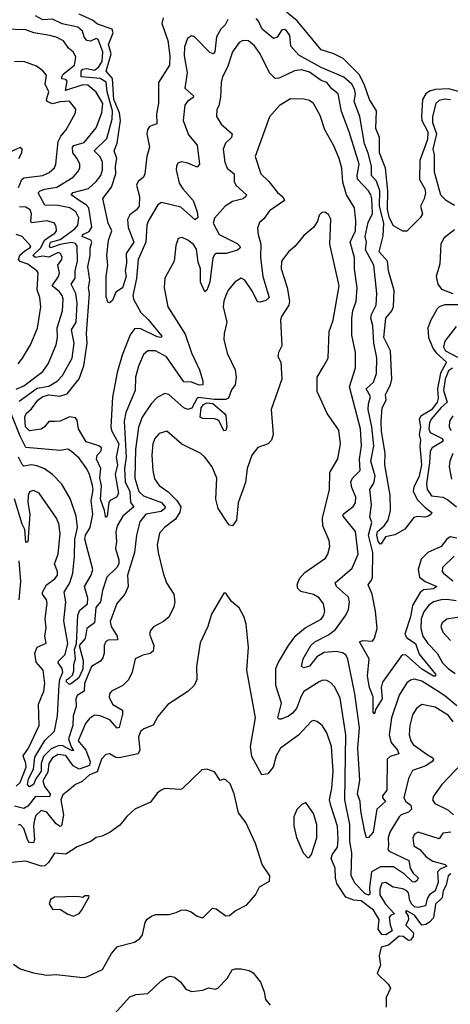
# Model space of a CAD drawing. Extents: x 1246230 to 1426786, y 660032 to 763141.
# Tile 463 of 566: x 1391623 to 1393884, y 713239 to 718415. Entities that reach past the tile are written whole.
import ezdxf

# ---------------------------------------------------------------- set-up
doc = ezdxf.new("R2010")
doc.units = 0

msp = doc.modelspace()

# ---------------------------------------------------------------- linework, layer by layer
at = {"layer": '0CON10XD'}
for points in [[(1392376.9, 718425), (1392368.5, 718395), (1392399.8, 718305), (1392410.9, 718225), (1392409.7, 718175), (1392351.8, 718085), (1392350.8, 717975), (1392340.5, 717919.5), (1392342.5, 717867.5), (1392305, 717853.8), (1392293.7, 717836.3), (1392290.3, 717815), (1392304.6, 717745), (1392290.3, 717695), (1392280.5, 717605), (1392273, 717587), (1392245.2, 717564.8), (1392236.1, 717545), (1392251.5, 717485), (1392249.2, 717435), (1392235.7, 717415), (1392201.4, 717388.6), (1392189.6, 717365), (1392191.7, 717321.7), (1392222.4, 717245), (1392181, 717185), (1392183.5, 717135), (1392176.1, 717095), (1392182.1, 717065), (1392161.9, 717005), (1392127.6, 716982.4), (1392110.6, 716939.4), (1392095, 716925.6), (1392085, 716929.2), (1392077.2, 716957.2), (1392076.8, 717065), (1392086.1, 717125), (1392080.9, 717175), (1392089.5, 717255), (1392106.5, 717305), (1392087.1, 717345), (1392059.2, 717475), (1392104.3, 717535), (1392127.8, 717605), (1392125.2, 717645), (1392132, 717685), (1392119.2, 717725), (1392134.5, 717765), (1392151.2, 717885), (1392146.5, 717925), (1392116.7, 717995), (1392110.7, 718105), (1392077, 718145), (1392103, 718235), (1392088.8, 718285), (1392113, 718345), (1392108.1, 718365), (1392030.8, 718390.8), (1392005, 718411.8), (1391935, 718444.5)], [(1394012.5, 718015), (1393875, 718051.1), (1393805, 718047.8), (1393775, 718039.2), (1393755.7, 718024.3), (1393738.6, 717995), (1393731.9, 717905), (1393734.6, 717885), (1393765.8, 717825), (1393764.9, 717785.1), (1393723.4, 717675), (1393722.6, 717575), (1393749.4, 717525), (1393752.8, 717505), (1393746.9, 717473.1), (1393728, 717435), (1393737.5, 717395), (1393725, 717373.8), (1393655, 717302.3), (1393633.8, 717303.8), (1393585, 717331.7), (1393565, 717372.1), (1393553.8, 717416.2), (1393556.3, 717515), (1393543.2, 717635), (1393512.2, 717715), (1393512, 717795), (1393493.3, 717843.3), (1393497, 717935), (1393459.3, 717995), (1393432.3, 718075), (1393405, 718126.6), (1393321.1, 718211.1), (1393272.5, 718235), (1393205, 718256.2), (1393079.5, 718409.5), (1393024.1, 718454.1)], [(1392714.9, 718415.1), (1392702, 718388), (1392679.7, 718365), (1392655.8, 718325), (1392647.7, 718245), (1392639.4, 718235), (1392621.8, 718241.8), (1392540.8, 718325), (1392525, 718329.5), (1392504.7, 718315.3), (1392488.2, 718271.8), (1392486.5, 718225), (1392502, 718135), (1392490.5, 718055), (1392535.3, 718015), (1392532.8, 718005), (1392503.8, 717985), (1392489.1, 717965), (1392481.5, 717885), (1392508.7, 717808.7), (1392555.5, 717755), (1392567.1, 717655), (1392555, 717639.5), (1392505, 717660.7), (1392472.6, 717667.4), (1392455, 717662.5), (1392445.8, 717645.8), (1392444.7, 717625), (1392460.3, 717555), (1392478.7, 717525), (1392533.5, 717465), (1392555.4, 717404.6), (1392557.5, 717375), (1392545, 717362.1), (1392468.9, 717428.9), (1392366.7, 717453.3), (1392348.1, 717441.9), (1392297.9, 717355), (1392290.9, 717335), (1392285.4, 717245), (1392245.3, 717155), (1392236.3, 717055), (1392216.5, 716965), (1392221.1, 716945), (1392259.1, 716875), (1392298.2, 716838.2), (1392369.1, 716750.9), (1392365.3, 716744.7), (1392345, 716748.1), (1392255, 716791.4), (1392225, 716789.6), (1392202.5, 716757.5), (1392161.5, 716651.5), (1392135, 716560.8), (1392110.2, 716429.8), (1392100.9, 716275), (1392104.4, 716255), (1392143.5, 716185), (1392129.9, 716115), (1392136.2, 716075), (1392124.7, 716025), (1392141.9, 715925), (1392131.2, 715905), (1392100, 715890), (1392090.9, 715879.1), (1392082.5, 715805), (1392075, 715798.6), (1392072.6, 715802.6), (1392068.2, 715835), (1392046.6, 715895), (1392052.1, 715965), (1392044.1, 716005.9), (1392048.8, 716055), (1392025.5, 716105), (1392029.6, 716125), (1392050.7, 716149.3), (1392051.7, 716165), (1392038.2, 716175), (1391971.1, 716195), (1391931.2, 716265), (1391925, 716309.4), (1391915, 716322.6), (1391885, 716326.5), (1391835, 716304.6), (1391807.2, 716302.8), (1391775, 716303.1), (1391752.7, 716275), (1391735, 716263), (1391675, 716254.5), (1391653.5, 716275), (1391649.2, 716325), (1391656.4, 716345), (1391685, 716370), (1391718.4, 716415), (1391743.8, 716435), (1391775, 716443.5), (1391833.4, 716436.6), (1391871.6, 716448.4), (1391935, 716526.7), (1391958.9, 716595), (1391977.2, 716715), (1391973.7, 716765), (1391989, 716975), (1391983.7, 717005), (1391990.6, 717045), (1391980.3, 717115), (1391992.6, 717175), (1391992.6, 717215), (1392002.4, 717245), (1391996.1, 717256.1), (1391951.5, 717275), (1391954.5, 717285), (1391988.4, 717301.6), (1392001.5, 717325), (1391986.4, 717425), (1391972.1, 717442.1), (1391940.9, 717460.9), (1391892.7, 717495), (1391904, 717506), (1391983.3, 717526.7), (1392025, 717564.1), (1392048.6, 717595), (1392058.4, 717625), (1392058, 717665), (1392044.5, 717694.5), (1392013.8, 717725), (1392079.7, 717790.3), (1392108.5, 717891.5), (1392110.4, 717935), (1392081.9, 718035), (1392076.3, 718086.3), (1392045, 718105.7), (1391944.7, 718115), (1391945.8, 718145), (1391955, 718155.2), (1391975, 718157.4), (1392015, 718149), (1392037.3, 718165), (1392055.4, 718195), (1392059.5, 718245), (1392035, 718311.2), (1392025, 718316.1), (1391995, 718302.3), (1391975, 718306.2), (1391961.3, 718325), (1391953.2, 718355), (1391928.4, 718375), (1391845, 718392.8), (1391795, 718417.8), (1391745, 718413.2), (1391705.6, 718435.6)], [(1393926.8, 716916.8), (1393855, 716916.4), (1393825.4, 716905), (1393814, 716895), (1393781, 716835), (1393766.7, 716795), (1393768.6, 716745), (1393794.5, 716684.5), (1393811.2, 716661.2), (1393863.9, 716615), (1393833.2, 716556.8), (1393817.3, 716475), (1393819.3, 716425), (1393814.4, 716405), (1393785, 716363.4), (1393729.4, 716330.6), (1393720.8, 716315), (1393726.6, 716275), (1393720.4, 716235), (1393727.8, 716205), (1393723.6, 716175), (1393733, 716075), (1393720.7, 716015), (1393691.7, 715958.3), (1393689.2, 715935), (1393711.6, 715891.6), (1393751, 715851), (1393787.1, 715825), (1393784.2, 715815), (1393769.2, 715805), (1393749.6, 715800.4), (1393713.6, 715803.6), (1393692.1, 715797.9), (1393645, 715737.5), (1393593.1, 715706.9), (1393543.8, 715696.2), (1393520.8, 715659.2), (1393515, 715657.5), (1393505, 715674.4), (1393497.5, 715705), (1393501.9, 715725), (1393536.1, 715753.9), (1393557.4, 715785), (1393569.6, 715835), (1393568.9, 715915), (1393539.3, 716075), (1393541.1, 716135), (1393522.7, 716252.7), (1393521.4, 716305), (1393526.7, 716375), (1393547.5, 716415), (1393543.6, 716445), (1393570.4, 716495), (1393576.1, 716525), (1393569, 716675), (1393535.6, 716745), (1393545.5, 716845), (1393577.3, 716885), (1393585.6, 716905), (1393588.2, 716991.8), (1393560, 717095), (1393553.9, 717145), (1393510.2, 717195), (1393531.7, 717278.3), (1393535.3, 717344.7), (1393512.8, 717435), (1393513.9, 717515), (1393496.5, 717566.5), (1393469.6, 717595), (1393469.9, 717645), (1393452.7, 717712.7), (1393432.7, 717762.7), (1393409, 717905), (1393379.7, 717985), (1393386.5, 718025), (1393380.4, 718050.4), (1393366.1, 718075), (1393325, 718112.7), (1393205, 718162.8), (1393087.7, 718227.7), (1393046.9, 718275), (1393041.5, 718331.5), (1393025.3, 718355), (1393015, 718362.7), (1392998.4, 718361.6), (1392975, 718323.5), (1392955, 718315.4), (1392895.9, 718365), (1392877.2, 718407.2), (1392865, 718420.9)], [(1391620.8, 716409.2), (1391715, 716477.4), (1391775, 716488.5), (1391820, 716515), (1391848.3, 716545), (1391897.4, 716635), (1391909.2, 716715), (1391895.2, 716785), (1391919, 716825), (1391924.5, 716925), (1391917.2, 716975), (1391892.4, 717025), (1391913.8, 717056.1), (1391913.7, 717095), (1391926.9, 717145), (1391924.1, 717225), (1391915, 717237.5), (1391895, 717242.9), (1391835, 717233.9), (1391785, 717214.8), (1391780, 717225), (1391785, 717245.7), (1391835, 717259.7), (1391911.4, 717315), (1391927.2, 717335), (1391933.5, 717373.5), (1391918.1, 717405), (1391886, 717426), (1391825, 717437.3), (1391755, 717439.3), (1391719.5, 717505), (1391730, 717515), (1391755, 717523.3), (1391817.7, 717535), (1391903.7, 717586.3), (1391928.7, 717615), (1391938.9, 717635), (1391937.7, 717655), (1391924.7, 717685), (1391902, 717715), (1391899.2, 717745), (1391907.4, 717752.6), (1391961.1, 717768.9), (1392025, 717846.9), (1392053.7, 717925), (1392059, 717975), (1392025, 718033.9), (1391981.3, 718071.3), (1391955, 718071.7), (1391862.5, 718042.5), (1391872, 718092), (1391865, 718099.8), (1391843.7, 718103.7), (1391843.2, 718115), (1391851.6, 718128.5), (1391910.4, 718175), (1391917.6, 718217.6), (1391905, 718244.4), (1391879.2, 718265), (1391853.1, 718303.1), (1391815, 718323.4), (1391781.3, 718331.3), (1391696.3, 718346.3), (1391655, 718361.9), (1391545, 718364.1)], [(1393918.8, 715688.8), (1393883, 715697), (1393865.4, 715684.6), (1393835.6, 715645), (1393765, 715614.7), (1393731.5, 715578.5), (1393715.8, 715525), (1393722.5, 715485), (1393752, 715462), (1393812.9, 715435), (1393795, 715423.1), (1393742.3, 715417.7), (1393725, 715404.1), (1393685.5, 715335), (1393675.2, 715275.2), (1393644.8, 715185), (1393656.2, 715165), (1393700.3, 715135), (1393720.5, 715080.5), (1393805.3, 714975), (1393806.2, 714963.8), (1393795, 714964.2), (1393735, 715001.6), (1393652.2, 715075), (1393635, 715076.6), (1393625, 715069.8), (1393528, 714932), (1393520.5, 714905), (1393525.6, 714845), (1393490.3, 714789.7), (1393485, 714766.7), (1393478.8, 714775), (1393479.2, 714855), (1393460.4, 714905), (1393448.5, 714965), (1393458.5, 715055), (1393407.5, 715145), (1393425, 715151.5), (1393475, 715148.9), (1393486, 715164), (1393499.2, 715215), (1393490.5, 715305), (1393473.6, 715395), (1393452.3, 715445), (1393470.9, 715469.1), (1393475.3, 715484.7), (1393476.5, 715615), (1393455.1, 715705), (1393471.5, 715771.5), (1393461, 715801), (1393470.2, 715865), (1393461.1, 715945), (1393482.2, 715977.8), (1393489.9, 716015), (1393465.8, 716095), (1393481.7, 716175), (1393471.6, 716275), (1393452.8, 716365), (1393453.5, 716395), (1393465.2, 716435), (1393442.9, 716475), (1393480.5, 716509.5), (1393496.3, 716555), (1393498.1, 716638.1), (1393482, 716715), (1393476.7, 716805), (1393466.6, 716845), (1393469.6, 716865), (1393494.7, 716915), (1393498.4, 716975), (1393481.6, 717125), (1393438.3, 717205), (1393443.5, 717245), (1393437.6, 717275), (1393451.8, 717348.2), (1393475.2, 717395.2), (1393472.5, 717472.5), (1393466.6, 717495), (1393455, 717515.2), (1393396.7, 717576.7), (1393394, 717595), (1393404.8, 717655), (1393352.5, 717825), (1393311.9, 717931.9), (1393295.2, 718025.2), (1393261.4, 718051.4), (1393235.4, 718085.4), (1393205, 718095.2), (1393145, 718139), (1393105, 718151.9), (1393065, 718146), (1392985, 718107.8), (1392965, 718105.7), (1392934.4, 718135), (1392885, 718235.6), (1392855, 718277.7), (1392825, 718303.1), (1392795, 718305.5), (1392775.3, 718294.7), (1392740.6, 718245), (1392714.6, 718165), (1392688.2, 718115), (1392680, 718085), (1392677.3, 718007.3), (1392667.8, 717962.2), (1392657.3, 717942.7), (1392656.7, 717905), (1392681.4, 717865), (1392737.7, 717815), (1392734.6, 717795), (1392703.9, 717765), (1392691.8, 717735), (1392699.6, 717665), (1392712.5, 717635), (1392749.6, 717605), (1392749.6, 717565), (1392757.3, 717545), (1392813.3, 717495), (1392810.9, 717485), (1392796.5, 717473.5), (1392740.5, 717459.5), (1392700.9, 717435), (1392645, 717371.1), (1392637.8, 717345), (1392670, 717285), (1392765, 717238.5), (1392778.5, 717225), (1392780, 717215), (1392767.2, 717202.8), (1392707.5, 717185), (1392655, 717185.7), (1392645, 717179.2), (1392637.4, 717162.6), (1392620.9, 717035), (1392605, 716992.5), (1392595, 716983.8), (1392572.4, 717035), (1392571.8, 717105), (1392559.9, 717139.9), (1392550.8, 717209.2), (1392535, 717232.3), (1392505, 717255.3), (1392475, 717269.4), (1392455.6, 717264.4), (1392443, 717227), (1392434.5, 717145.5), (1392384.7, 717055.3), (1392381.8, 717005), (1392400.8, 716905), (1392491.3, 716761.3), (1392525, 716662.9), (1392567.6, 716575), (1392584.5, 716515.5), (1392584.3, 716495.7), (1392565, 716493.2), (1392525, 716508.7), (1392485, 716510.9), (1392393.4, 716643.4), (1392335, 716673.3), (1392295, 716674.6), (1392273.3, 716655), (1392246.9, 716593.1), (1392230.3, 716535), (1392229.7, 716465), (1392179.8, 716349.8), (1392171.1, 716305), (1392182.4, 716115), (1392173.4, 716055), (1392177.3, 715985), (1392201.5, 715935), (1392205, 715877.3), (1392221.6, 715855), (1392163.8, 715805), (1392134.1, 715755), (1392127.4, 715722.6), (1392130.8, 715670.8), (1392125.5, 715634.5), (1392143.6, 715575), (1392143, 715555), (1392132, 715535), (1392080, 715485), (1392057.7, 715415), (1392047, 715355), (1392022.8, 715325), (1392015.7, 715245), (1391975.7, 715215), (1391967.2, 715162.8), (1391934.5, 715125), (1391955.9, 715045.9), (1391955, 715001.1), (1391933.3, 714955), (1391895, 714925.3), (1391885, 714920.8), (1391868, 714935), (1391869.2, 714945), (1391883.9, 714956.1), (1391900.1, 714969.9), (1391907.8, 714992.2), (1391907, 715025), (1391915.5, 715055), (1391910, 715105), (1391921, 715135), (1391928.2, 715285), (1391938.8, 715311.2), (1391978.2, 715345), (1391980.8, 715375), (1391962.9, 715435), (1391997.7, 715495), (1392006.4, 715525), (1391963.9, 715685), (1391968, 715705), (1391992.3, 715745), (1392006.9, 715815), (1391998.4, 715885), (1392008.5, 715945), (1392005.9, 715965.9), (1391990, 716025), (1391975, 716054.4), (1391935, 716110.8), (1391895, 716145.8), (1391875, 716157.1), (1391835, 716150.4), (1391655, 716166.3), (1391625.4, 716225.4)], [(1391617.3, 717532.7), (1391634.4, 717575), (1391645, 717583.1), (1391745, 717595.3), (1391778.1, 717611.9), (1391804.7, 717635.3), (1391812.7, 717655), (1391824.2, 717775), (1391838.1, 717801.9), (1391867.1, 717835), (1391915.7, 717925), (1391918.1, 717945), (1391885, 717987.1), (1391835, 717983.2), (1391795, 717972.1), (1391767.2, 717985), (1391764.2, 717995), (1391776.2, 718035), (1391757.3, 718075), (1391763.2, 718123.2), (1391745, 718145.8), (1391711.3, 718171.3), (1391645, 718194.4), (1391595, 718193.6)], [(1393387.8, 717355), (1393380.8, 717425), (1393339.2, 717495), (1393319.9, 717559.9), (1393314.8, 717634.8), (1393300.3, 717685), (1393271.7, 717751.7), (1393225, 717836), (1393200.8, 717910.8), (1393165, 717973.8), (1393145, 717990.8), (1393115, 717997.5), (1393045, 717999.6), (1392986.1, 717963.9), (1392935, 717904), (1392859.5, 717695), (1392889.1, 717605), (1392931.5, 717565), (1392975.7, 717505.7), (1393005, 717484.4), (1393013.5, 717465), (1392935, 717410.4), (1392905, 717368.1), (1392882.1, 717347.9), (1392871.7, 717318.3), (1392874.1, 717285), (1392888.9, 717235), (1392887.4, 717165), (1392899.2, 717065), (1392933.1, 716955), (1392915, 716938.2), (1392885, 716929.3), (1392871.2, 716931.2), (1392845, 716986.4), (1392805, 717045.8), (1392785, 717056), (1392753.6, 717036.4), (1392717, 716993), (1392705, 716965.7), (1392694, 716935), (1392691.5, 716905), (1392711.2, 716825), (1392695.8, 716765), (1392694.6, 716734.6), (1392712.4, 716662.4), (1392754.6, 716575), (1392760, 716535), (1392754, 716496), (1392735, 716470), (1392719.4, 716425), (1392705, 716418.7), (1392645, 716419.1), (1392561.7, 716428.3), (1392554.7, 716425), (1392526.5, 716373.5), (1392505, 716365.3), (1392485, 716374.6), (1392405, 716444.5), (1392385, 716449.1), (1392345, 716428.5), (1392313.2, 716395), (1392265, 716325.5), (1392246.2, 716273.8), (1392230.4, 716155), (1392227.2, 716005), (1392247.7, 715935), (1392272, 715912), (1392367, 715877), (1392386.2, 715855), (1392384.3, 715845.7), (1392365, 715830.2), (1392284.5, 715815), (1392252.9, 715775), (1392236.2, 715705), (1392225.7, 715615), (1392189.6, 715495), (1392192.1, 715435), (1392174.7, 715395.3), (1392133.2, 715346.8), (1392098.1, 715251.9), (1392102.6, 715225), (1392134.2, 715175), (1392137.1, 715155), (1392086.6, 715153.4), (1392074.2, 715145.8), (1392065.5, 715125), (1392066.4, 715085), (1392059.5, 715060.5), (1392046.3, 715043.7), (1392000, 715015), (1391963.6, 714925), (1391960.8, 714885), (1391925, 714862.5), (1391916.8, 714845), (1391918.6, 714805), (1391902.8, 714755), (1391901.1, 714705), (1391879.4, 714635), (1391892.5, 714592.5), (1391905, 714574.3), (1391895, 714572.6), (1391845, 714600.1), (1391825, 714598.5), (1391787.8, 714582.2), (1391748.5, 714541.5), (1391735.4, 714505), (1391735.3, 714465), (1391707, 714425), (1391695.2, 714394.8), (1391675, 714382.7), (1391664.4, 714394.4), (1391668.9, 714425), (1391694.6, 714475), (1391702, 714538), (1391754.7, 714625.3), (1391805.1, 714675), (1391821.9, 714755), (1391830.8, 714920.8), (1391832.8, 714947.2), (1391848.8, 714985), (1391845.2, 715005.2), (1391824.7, 715035), (1391826.4, 715043.6), (1391861.1, 715078.9), (1391876.3, 715135), (1391854.9, 715255), (1391865.3, 715355.3), (1391855.5, 715405), (1391885.4, 715454.6), (1391902.3, 715505), (1391911.1, 715595), (1391911.7, 715685), (1391925.7, 715745.7), (1391918.8, 715805), (1391887.7, 715897.7), (1391843.4, 715973.4), (1391794.4, 716024.4), (1391753.2, 716053.2), (1391715, 716070), (1391685, 716074.8), (1391645, 716067.2), (1391635, 716075.9), (1391615.8, 716115)], [(1393885, 717993.5), (1393855, 717997.1), (1393825, 717989.6), (1393808.2, 717975), (1393789.5, 717905), (1393790.4, 717875), (1393810.5, 717815), (1393792.3, 717735), (1393798.9, 717705), (1393799.7, 717615), (1393833.1, 717495), (1393858.3, 717468.3), (1393905, 717440)], [(1391617.5, 717685), (1391633.3, 717715), (1391636.2, 717735), (1391625, 717742.5), (1391555, 717710.6)], [(1393898.5, 714725), (1393875, 714758.2), (1393805, 714800.8), (1393735, 714814.5), (1393705.6, 714795), (1393685, 714760.8), (1393670.9, 714705), (1393667.2, 714655), (1393675.9, 714625), (1393689.3, 714605), (1393762.1, 714552.1), (1393792.5, 714535), (1393795.4, 714525), (1393789.1, 714515), (1393755, 714492), (1393685, 714467.9), (1393664.3, 714425.7), (1393639.5, 714325), (1393650.8, 714305), (1393676.6, 714286.6), (1393680.2, 714265), (1393665, 714248.6), (1393626, 714235), (1393615.6, 714225), (1393565.7, 714144.3), (1393557.1, 714115), (1393560, 714075), (1393555, 714054.2), (1393562.9, 714045), (1393666.9, 713995), (1393672.4, 713955), (1393689, 713929), (1393714.3, 713905), (1393710.2, 713889.8), (1393698.2, 713881.8), (1393685, 713883.6), (1393643.3, 713923.3), (1393585, 713962.6), (1393517.6, 713962.4), (1393469.5, 713935), (1393459.2, 713855), (1393462.1, 713817.9), (1393455, 713813.2), (1393435, 713822.2), (1393385, 713874.7), (1393362.7, 713915), (1393367.1, 714035), (1393356.1, 714095), (1393355.9, 714185), (1393330.4, 714315), (1393336.1, 714655), (1393305, 714848.8), (1393276.7, 714906.7), (1393255, 714930.6), (1393235, 714942.2), (1393215, 714942.5), (1393195, 714933.8), (1393115, 714882.9), (1393100.2, 714859.8), (1393076.2, 714795), (1393055, 714769.1), (1393035, 714753.9), (1392995, 714738.5), (1392985, 714737.5), (1392978.6, 714745), (1392997.9, 714822.1), (1392968, 714915), (1392968, 715005), (1392979.7, 715035), (1393034.1, 715125.9), (1393072.8, 715177.2), (1393121, 715219), (1393205, 715264.5), (1393220, 715285), (1393225.3, 715305), (1393217.2, 715345), (1393195, 715376.2), (1393165, 715394.1), (1393098.9, 715408.9), (1393083.1, 715425), (1393078.9, 715445), (1393092.6, 715477.4), (1393120.5, 715509.5), (1393227.8, 715585), (1393240, 715605), (1393250.4, 715645), (1393247.4, 715677.4), (1393214.4, 715755), (1393213.5, 715795), (1393250, 715945), (1393251.5, 716035), (1393293.8, 716106.2), (1393307.1, 716185), (1393297.9, 716257.9), (1393237.8, 716345), (1393185, 716460), (1393184.3, 716535), (1393218.7, 716591.3), (1393242.5, 716635), (1393247.6, 716775), (1393269, 716835), (1393300.8, 717015), (1393251.5, 717235), (1393256.6, 717366.6), (1393245, 717390), (1393225, 717403.3), (1393209.3, 717400.7), (1393195, 717387.5), (1393186.7, 717355), (1393166.7, 717325), (1393115, 717280), (1393068.3, 717221.7), (1393034.4, 717195), (1392996.7, 717145), (1392995.5, 717105), (1393027.5, 717007.5), (1393039.3, 716935), (1393035.3, 716914.8), (1392997.5, 716855), (1392992.1, 716835), (1392999.2, 716700.8), (1392981.2, 716665), (1392978.8, 716645), (1392993.3, 716615), (1392998.8, 716525), (1392944, 716365), (1392952.9, 716235), (1392945.7, 716205), (1392926.7, 716185), (1392873.7, 716166.3), (1392841.2, 716125), (1392817.9, 716055), (1392808.3, 715981.7), (1392770.7, 715875), (1392760.9, 715785), (1392740, 715755), (1392725, 715757.5), (1392715, 715769.2), (1392665.4, 715845), (1392652.3, 715895), (1392658.7, 716005), (1392633.9, 716065), (1392595, 716115.5), (1392574, 716134), (1392473.7, 716183.6), (1392395, 716252.2), (1392355, 716239.5), (1392333.1, 716213.1), (1392322.4, 716185), (1392315.9, 716125), (1392321.2, 716045), (1392330.7, 716000.7), (1392355, 715965.5), (1392402.7, 715932.7), (1392448, 715888), (1392468.1, 715855), (1392463.3, 715826.7), (1392440.6, 715789.4), (1392383.5, 715745), (1392357.1, 715715), (1392345.3, 715655), (1392349.3, 715615), (1392375.7, 715505), (1392394.4, 715455), (1392432.9, 715395), (1392438, 715355), (1392431.7, 715328.3), (1392405.8, 715275), (1392378.5, 715251.5), (1392325, 715224.3), (1392309.2, 715205), (1392304.2, 715185), (1392326.9, 715125), (1392323.3, 715095), (1392307.1, 715082.9), (1392270, 715075), (1392229.2, 715055), (1392213.8, 714985), (1392194.7, 714945.3), (1392164.3, 714915.7), (1392105.6, 714885), (1392095, 714871.2), (1392092.6, 714852.6), (1392111.6, 714815), (1392162.7, 714785), (1392163.2, 714765), (1392145, 714694.3), (1392135, 714690), (1392095.4, 714735.4), (1392045, 714755.2), (1392015, 714758.6), (1391988.9, 714741.1), (1391968, 714715), (1391929.2, 714625), (1391969.8, 714575), (1391992.6, 714515), (1391989.9, 714495), (1391935, 714475.8), (1391902.7, 714492.7), (1391865, 714546.7), (1391825, 714552.7), (1391795, 714535.6), (1391776.2, 714505), (1391770.8, 714459.2), (1391745, 714413.3), (1391752.5, 714385), (1391782.9, 714345), (1391779.9, 714330.1), (1391705, 714330.9), (1391665, 714281.6), (1391645, 714268.3), (1391595, 714280)], [(1391605, 716472.2), (1391645, 716491), (1391744.7, 716565), (1391772.8, 716605), (1391813.9, 716706.1), (1391821.2, 716745), (1391819.2, 716795), (1391846.7, 716885), (1391850.3, 716945), (1391845.3, 716965), (1391831.1, 716985), (1391792.8, 717015), (1391826.9, 717065), (1391831.6, 717085), (1391823.4, 717125), (1391844.2, 717155), (1391845, 717166), (1391837.1, 717185), (1391825, 717190.4), (1391775, 717165.7), (1391745, 717171.4), (1391705, 717165.6), (1391691.9, 717175), (1391733.2, 717215), (1391753.8, 717256.2), (1391783.6, 717276.4), (1391807.6, 717292.4), (1391815.3, 717305), (1391815, 717326.2), (1391805, 717344.4), (1391766.6, 717356.6), (1391685, 717347.8), (1391680.9, 717355), (1391685.2, 717395), (1391677.2, 717415), (1391655, 717429.6), (1391621.8, 717431.8)], [(1393917.9, 714807.9), (1393855, 714861.5), (1393810, 714890), (1393735, 714938.4), (1393695, 714948.6), (1393675, 714943.6), (1393655, 714929.3), (1393615, 714864.5), (1393574.3, 714745), (1393562.2, 714655), (1393573.5, 714615), (1393606.7, 714575), (1393613.6, 714556.4), (1393567.2, 714542.7), (1393552.8, 714527.3), (1393549.7, 714365), (1393528.6, 714335), (1393528.6, 714325), (1393544.3, 714305), (1393498.8, 714265), (1393478, 714145), (1393455, 714116.7), (1393444.3, 714114.3), (1393435.3, 714145.3), (1393413.8, 714255), (1393410.9, 714305), (1393396.1, 714345), (1393409.4, 714415), (1393398.6, 714585), (1393406.6, 714693.4), (1393382.1, 714872.1), (1393345, 715053.8), (1393335, 715076.2), (1393317.2, 715087.2), (1393285, 715094), (1393221, 715089), (1393183.5, 715066.5), (1393145, 715017.3), (1393115, 715008.6), (1393102, 715015), (1393111.5, 715055), (1393150.9, 715125), (1393172.5, 715145), (1393245, 715181.5), (1393280.3, 715209.7), (1393334.7, 715285), (1393348.9, 715315), (1393355.3, 715355), (1393348.8, 715378.8), (1393286.2, 715435), (1393278.8, 715455), (1393368, 715532), (1393400.3, 715605), (1393385.8, 715725), (1393335, 715788.2), (1393320.9, 715805), (1393322.1, 715815), (1393374.4, 715855.6), (1393386.9, 715875), (1393388, 715905), (1393365.9, 715955.9), (1393361, 715985), (1393370.4, 716005), (1393410, 716045), (1393407.5, 716105), (1393417.4, 716175), (1393412.5, 716265), (1393354.6, 716485), (1393386.4, 716585), (1393385.3, 716665), (1393365.9, 716755.9), (1393366.8, 716845), (1393372.2, 716885), (1393390.3, 716935), (1393394.8, 717005), (1393381.1, 717105), (1393380.5, 717165), (1393357.6, 717245), (1393385.9, 717305), (1393387.8, 717355)], [(1393905, 717310.9), (1393852.1, 717267.9), (1393833.4, 717236.6), (1393829.4, 717130.6), (1393810, 717065), (1393817.7, 717025), (1393838.1, 716998.1), (1393897.3, 716975)], [(1391615, 716605.6), (1391637.8, 716635), (1391679.2, 716705), (1391716.3, 716793.7), (1391734.6, 716904.6), (1391728.6, 716955), (1391713.8, 716995), (1391719.2, 717085), (1391713.5, 717095), (1391665, 717129.9), (1391625, 717144.6), (1391616.1, 717155), (1391623.4, 717176.6), (1391649.5, 717200.5), (1391676.6, 717215), (1391680.8, 717225), (1391636.5, 717275), (1391604.8, 717284.8)], [(1393915, 716801.9), (1393855.4, 716724.6), (1393847.9, 716695), (1393859.3, 716675), (1393921, 716641)], [(1393895, 716582.7), (1393875, 716568.3), (1393856.5, 716525), (1393847.3, 716465), (1393866.8, 716405), (1393835, 716376), (1393784.2, 716315), (1393774.5, 716295), (1393771.5, 716265), (1393778.9, 716245), (1393838.4, 716215), (1393847, 716205), (1393841.3, 716195), (1393789.3, 716165), (1393777.5, 716145), (1393775.4, 716085), (1393758.8, 715975), (1393763.1, 715945), (1393785, 715912.7), (1393845, 715904.6), (1393871.6, 715891.6), (1393916, 715855)], [(1392695, 716254), (1392670, 716305), (1392661.2, 716311.2), (1392645, 716316.7), (1392585, 716317.8), (1392570.6, 716325), (1392574.8, 716375.2), (1392587.2, 716392.8), (1392605, 716400), (1392637.5, 716397.5), (1392698.1, 716345), (1392705.3, 716335), (1392709.6, 716275), (1392705, 716256), (1392695, 716254)], [(1391625.4, 716225.4), (1391568.9, 716365)], [(1393897.9, 716332.1), (1393879.3, 716305), (1393877.6, 716275), (1393887.2, 716255)], [(1393897.5, 716135), (1393881.8, 716095), (1393878.2, 716065), (1393889.8, 715999.8)], [(1391603.4, 714386.6), (1391625, 714404.7), (1391657.1, 714485), (1391655.8, 714505.8), (1391641.2, 714545), (1391669.3, 714585), (1391725.7, 714705), (1391722.2, 714817.7), (1391749.5, 714885), (1391753.9, 714925), (1391745.8, 714995), (1391708.6, 715038.6), (1391702, 715085), (1391715, 715116), (1391761.7, 715138.3), (1391754, 715175), (1391762.3, 715217.7), (1391756.7, 715265), (1391767.6, 715347.6), (1391763.9, 715365), (1391742.5, 715395), (1391743.3, 715405), (1391764.2, 715445), (1391806.9, 715475), (1391821.6, 715495), (1391821.2, 715515), (1391804.8, 715555), (1391824, 715605), (1391834.4, 715714.4), (1391828.8, 715765), (1391816.8, 715795), (1391725.7, 715925.7), (1391695, 715939.6), (1391675, 715933.3), (1391666.5, 715913.5), (1391666.3, 715876.3), (1391675.1, 715814.9), (1391665, 715670), (1391655, 715667.5), (1391649.2, 715735), (1391635, 715762.5), (1391595.7, 715895.7)], [(1393903.6, 715595), (1393842.1, 715535), (1393841.5, 715515), (1393848.8, 715505), (1393897.6, 715465)], [(1391619.2, 715365), (1391628.8, 715461.2), (1391620.3, 715569.7)], [(1393887.3, 714145), (1393845, 714139.6), (1393825, 714109.2), (1393715, 714144.7), (1393696.3, 714133.7), (1393687.3, 714115), (1393692.8, 714072.8), (1393723.7, 714053.7), (1393756.5, 714015), (1393792.1, 713992.1), (1393857.2, 713975), (1393865.2, 713965.2), (1393830.8, 713949.2), (1393817.2, 713935), (1393819.4, 713880.6), (1393804.4, 713835.6), (1393775.3, 713814.7), (1393762.1, 713795), (1393753.7, 713756.3), (1393715, 713747.6), (1393695, 713751.7), (1393682.7, 713765), (1393671.8, 713785), (1393664.7, 713824.7), (1393655, 713835.8), (1393635, 713845.5), (1393584.4, 713855), (1393545, 713880), (1393525, 713875.4), (1393513.2, 713845), (1393514.3, 713815), (1393543.3, 713765), (1393591.1, 713715), (1393572.1, 713707.9), (1393563.4, 713695), (1393567.2, 713657.2), (1393578.3, 713625), (1393545, 713603.7), (1393525, 713606.3), (1393505.5, 713635), (1393510.5, 713685), (1393480.9, 713735), (1393415, 713782.9), (1393376.7, 713786.7), (1393335, 713802.8), (1393288.6, 713875), (1393280.3, 713905), (1393279.6, 713955), (1393258.9, 714005), (1393263.4, 714025), (1393291, 714065), (1393295.5, 714105), (1393291.5, 714175), (1393256.8, 714285), (1393250.2, 714315), (1393262.1, 714375), (1393268.1, 714465), (1393259.4, 714595), (1393235, 714665.6), (1393212.9, 714702.9), (1393185, 714725.6), (1393165, 714731.1), (1393155, 714727.8), (1393086.5, 714653.5), (1392991.8, 714585), (1392969.2, 714545), (1392953.8, 714485), (1392925, 714451.1), (1392895, 714445.8), (1392842.4, 714542.4), (1392835.3, 714595), (1392861.5, 714745), (1392815.7, 714995), (1392823.6, 715115), (1392812.7, 715237.3), (1392802.1, 715275), (1392775, 715324), (1392735, 715356), (1392705, 715401.2), (1392695, 715400), (1392630.5, 715289.5), (1392611.4, 715225), (1392571.1, 715138.9), (1392550.9, 715015), (1392553.7, 714946.3), (1392538.1, 714915), (1392506.1, 714883.9), (1392400, 714815), (1392347.7, 714752.3), (1392323.9, 714706.1), (1392275, 714687.5), (1392256.6, 714673.4), (1392247, 714643), (1392253.9, 714575), (1392244.7, 714555.3), (1392145, 714534.7), (1392127.4, 714537.4), (1392095, 714555.7), (1392075, 714552.5), (1392052.8, 714527.2), (1392028.7, 714461.3), (1391989.5, 714445), (1391950.2, 714409.8), (1391915, 714394.3), (1391871.5, 714358.5), (1391849.7, 714340.3), (1391837.9, 714315), (1391851.9, 714235), (1391842.4, 714177.6), (1391835, 714174.6), (1391815, 714188.4), (1391765, 714248.8), (1391735, 714258), (1391708.3, 714231.7), (1391700.1, 714209.9), (1391695.6, 714175), (1391701.1, 714105), (1391695, 714087.3), (1391675, 714089.3), (1391665, 714099.6), (1391643.9, 714163.9), (1391625, 714184.6), (1391615, 714181.8)], [(1393915, 715359.8), (1393865, 715367), (1393835, 715364.8), (1393795.6, 715354.4), (1393769.1, 715335), (1393745, 715302.9), (1393730.9, 715265), (1393728.4, 715215), (1393739.1, 715175), (1393765.3, 715135), (1393814.8, 715085), (1393843.7, 715035), (1393872.5, 715005), (1393908.9, 714978.9)], [(1393985, 715283.2), (1393865, 715262.9), (1393841.1, 715245), (1393833.8, 715225), (1393844.6, 715195), (1393885, 715151.1)], [(1393945, 714506), (1393839.5, 714395), (1393796.1, 714333.9), (1393790, 714315), (1393802.2, 714295), (1393871.4, 714261.4), (1393901.4, 714235)], [(1391955, 713380), (1391975, 713383.1), (1392057.2, 713422.8), (1392105, 713506.7), (1392136.7, 713543.3), (1392225, 713566.7), (1392254.2, 713585), (1392267.1, 713605), (1392280.9, 713669.1), (1392292.8, 713687.2), (1392315, 713703.1), (1392335, 713710.6), (1392407.8, 713712.2), (1392445, 713721.2), (1392470, 713735), (1392494.1, 713735.9), (1392523.3, 713725), (1392555, 713702.9), (1392585, 713694.4), (1392635, 713744.2), (1392655, 713742), (1392704.4, 713704.4), (1392725, 713705.7), (1392755, 713730), (1392815, 713762), (1392861.2, 713815), (1392882.3, 713857.7), (1392933.6, 713886.4), (1392936.2, 713915), (1392896.2, 713975), (1392861.4, 714085), (1392810, 714195), (1392771.4, 714245), (1392749.5, 714345), (1392727.4, 714397.4), (1392705, 714420), (1392695, 714423.3), (1392675, 714416.2), (1392645, 714462), (1392605, 714476.2), (1392578.3, 714471.7), (1392475, 714372), (1392465, 714368), (1392385, 714372.9), (1392365, 714365.7), (1392345, 714349.2), (1392308.8, 714301.2), (1392227.5, 714265), (1392185, 714225.8), (1392148.7, 714181.3), (1392097.5, 714145), (1392055, 714122.5), (1392025, 714116), (1391995.5, 714094.5), (1391925, 714067.3), (1391865, 714028.8), (1391805, 714033.1), (1391774.8, 713985.2), (1391755, 713967.5), (1391735, 713965.9), (1391655, 713991.1), (1391580, 713985)], [(1393135, 714010), (1393145, 714013.3), (1393155, 714027.5), (1393182.2, 714115), (1393183.6, 714185), (1393165, 714242), (1393125, 714300), (1393105, 714290), (1393077.1, 714262.9), (1393062.5, 714225), (1393062.7, 714177.3), (1393075.6, 714115.6), (1393110.8, 714035), (1393135, 714010)], [(1393886.9, 713925), (1393871.9, 713915), (1393861.9, 713865), (1393846.3, 713835), (1393841.6, 713798.4), (1393805.9, 713765), (1393795.3, 713694.7), (1393775, 713670.8), (1393755, 713658.5), (1393735, 713655.7), (1393695, 713707.7), (1393655, 713730), (1393648.1, 713725), (1393662.4, 713702.4), (1393665.1, 713685.1), (1393650.3, 713655), (1393690.2, 713615), (1393689.4, 713595), (1393675, 713576.5), (1393665, 713574.8), (1393636.3, 713596.4), (1393615, 713597.9), (1393559.1, 713550.9), (1393520.3, 713539.7), (1393510, 713495), (1393516.7, 713445), (1393499.3, 713400.7), (1393557.5, 713345), (1393569.2, 713325), (1393547.5, 713275), (1393547.5, 713225)], [(1391905, 713703.3), (1391935, 713716.7), (1391947.3, 713732.7), (1391987.5, 713805), (1391985, 713810), (1391965, 713810), (1391955, 713800), (1391925, 713806.7), (1391805, 713802.5), (1391785, 713790), (1391778.3, 713768.3), (1391795, 713740), (1391837, 713737), (1391875, 713713.3), (1391905, 713703.3)], [(1391589.7, 713449.7), (1391625, 713425.7), (1391695, 713404.5), (1391765, 713392.3), (1391815, 713395.4), (1391955, 713380)], [(1392119.8, 713190.2), (1392201.1, 713278.9), (1392235, 713290.6), (1392295, 713296.9), (1392365, 713363.3), (1392395, 713382.2), (1392415, 713386.7), (1392435, 713381.9), (1392467.2, 713357.2), (1392495, 713318.8), (1392525, 713306.7), (1392585, 713314.2), (1392615, 713325.8), (1392648.3, 713318.3), (1392663.8, 713325), (1392712, 713375), (1392739.1, 713420.9), (1392755, 713426.7), (1392785, 713425.9), (1392827.6, 713417.6), (1392848.2, 713405), (1392888, 713355), (1392906.2, 713305), (1392913.3, 713265), (1392937.5, 713235)]]:
    msp.add_lwpolyline(points, dxfattribs=at)

doc.saveas('drawing.dxf')
